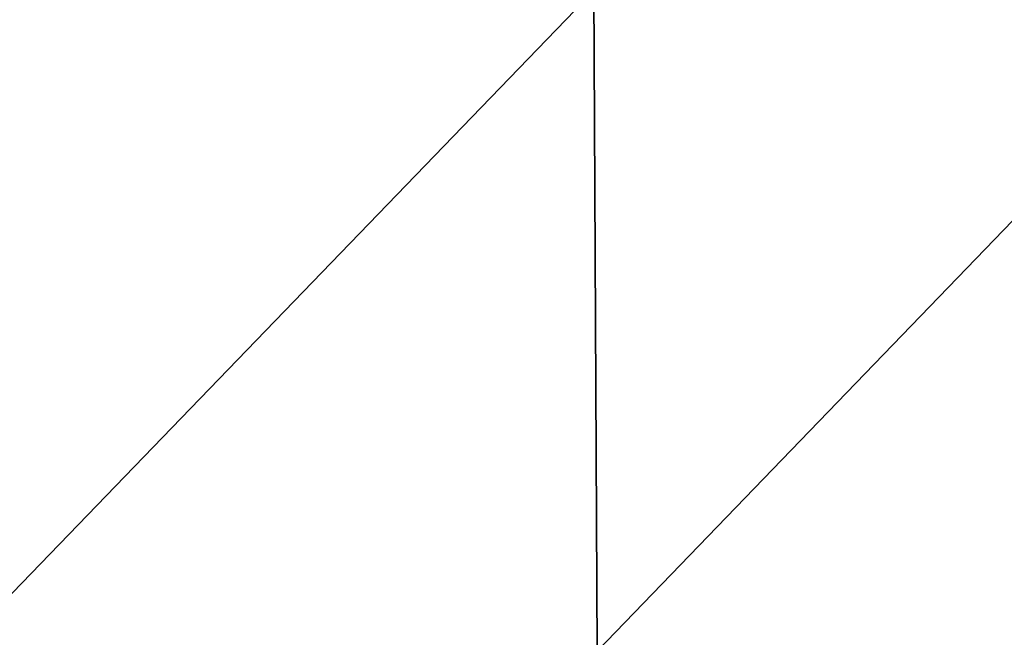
# Model space of a CAD drawing. Header units: millimetres. Extents: x -168 to 168, y -6 to 84.
# Tile 470 of 656: x 57 to 78, y 11 to 24. Entities that reach past the tile are written whole.
import ezdxf

# ---------------------------------------------------------------- set-up
doc = ezdxf.new("R2010")
doc.units = ezdxf.units.MM
doc.header["$LTSCALE"] = 65.185185
doc.layers.add('260', color=7, linetype='CONTINUOUS')
doc.layers.add('263', color=7, linetype='CONTINUOUS')

msp = doc.modelspace()

# ---------------------------------------------------------------- linework, layer by layer
at = {"layer": '260', "linetype": 'CONTINUOUS'}
for points in [[(55.459, 24.837, -124.783), (69.324, 24.837, -124.783), (55.515, 10.544, -124.908), (55.459, 24.837, -124.783)], [(55.515, 10.544, -124.908), (69.324, 24.837, -124.783), (69.393, 10.544, -124.908), (55.515, 10.544, -124.908)], [(69.324, 24.837, -124.783), (83.189, 24.837, -124.783), (69.393, 10.544, -124.908), (69.324, 24.837, -124.783)], [(69.393, 10.544, -124.908), (83.189, 24.837, -124.783), (83.272, 10.544, -124.908), (69.393, 10.544, -124.908)]]:
    msp.add_3dface(points, dxfattribs=at)
at = {"layer": '263', "linetype": 'CONTINUOUS'}
for points in [[(69.324, 24.837, 124.783), (55.459, 24.837, 124.783), (55.515, 10.544, 124.908), (69.324, 24.837, 124.783)], [(69.393, 10.544, 124.908), (69.324, 24.837, 124.783), (55.515, 10.544, 124.908), (69.393, 10.544, 124.908)], [(83.189, 24.837, 124.783), (69.324, 24.837, 124.783), (69.393, 10.544, 124.908), (83.189, 24.837, 124.783)], [(83.272, 10.544, 124.908), (83.189, 24.837, 124.783), (69.393, 10.544, 124.908), (83.272, 10.544, 124.908)]]:
    msp.add_3dface(points, dxfattribs=at)

doc.saveas('drawing.dxf')
